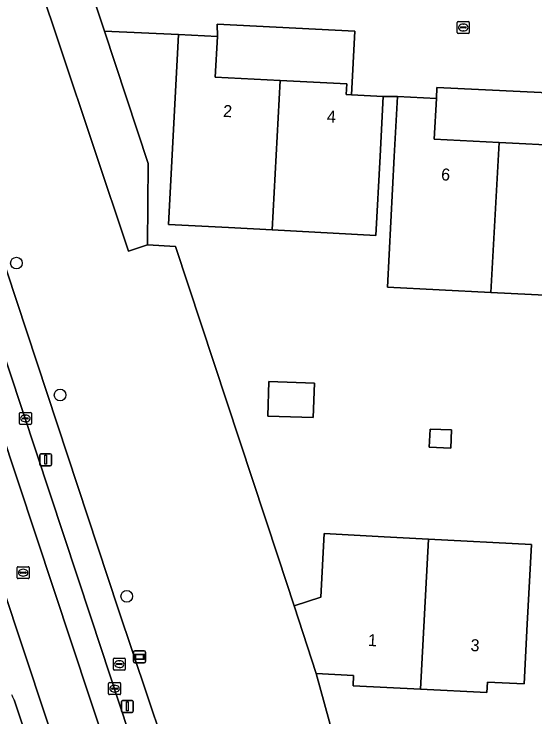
# Model space of a CAD drawing. Extents: x 162989 to 165008, y 383432 to 384338.
# Drawn here: x 164864 to 164907.5, y 383798.6 to 383857.2 of the extents above; entities that cross this region are included whole.
import ezdxf

# ---------------------------------------------------------------- set-up
doc = ezdxf.new("R2010")
doc.units = 0
for name, color, linetype in [('IMGEO_Boom', 7, 'Continuous'), ('IMGEO_Brandkraan', 7, 'Continuous'), ('IMGEO_Erf', 7, 'Continuous'), ('IMGEO_Groenvoorziening', 7, 'Continuous'), ('IMGEO_Kolk', 7, 'Continuous'), ('IMGEO_Lichtmast', 7, 'Continuous'), ('IMGEO_Pand', 7, 'Continuous'), ('IMGEO_Pand_nummerreeks', 7, 'Continuous'), ('IMGEO_Rijbaan_lokaal_gesloten', 7, 'Continuous'), ('IMGEO_Rijbaan_lokaal_open', 7, 'Continuous'), ('IMGEO_Rioolput', 7, 'Continuous'), ('IMGEO_Verklikker', 7, 'Continuous'), ('IMGEO_Voetpad_open', 7, 'Continuous')]:
    doc.layers.add(name, color=color, linetype=linetype)

msp = doc.modelspace()

# ---------------------------------------------------------------- linework, layer by layer
at = {"layer": 'IMGEO_Boom'}
for centre in [(164864.185, 383836.456), (164867.832, 383825.444), (164873.396, 383808.641)]:
    msp.add_circle(centre, 0.489, dxfattribs=at)
at = {"layer": 'IMGEO_Brandkraan'}
for p, q in [((164872.277, 383802.558), (164872.277, 383803.41)), ((164872.352, 383803.484), (164873.204, 383803.484)), ((164872.765, 383803.264), (164872.79, 383803.264)), ((164873.278, 383803.41), (164873.278, 383802.558)), ((164872.536, 383802.978), (164872.536, 383802.99)), ((164872.974, 383802.941), (164872.576, 383802.941)), ((164872.579, 383803.027), (164872.977, 383803.027)), ((164872.788, 383802.704), (164872.763, 383802.704)), ((164873.02, 383802.99), (164873.02, 383802.978)), ((164873.204, 383802.484), (164872.352, 383802.484))]:
    msp.add_line(p, q, dxfattribs=at)
for points in [[(164872.277, 383802.558), (164872.277, 383803.41)], [(164872.352, 383803.484), (164873.204, 383803.484)], [(164873.278, 383803.41), (164873.278, 383802.558)], [(164873.204, 383802.484), (164872.352, 383802.484)]]:
    msp.add_lwpolyline(points, dxfattribs=at)
for centre, radius, start, end in [((164872.354, 383803.408), 0.0765, 91.55205, 178.44795), ((164872.354, 383803.408), 0.0765, 91.55205, 178.44795), ((164873.202, 383803.408), 0.0765, 1.55205, 88.44795), ((164873.202, 383803.408), 0.0765, 1.55205, 88.44795), ((164872.354, 383802.56), 0.0765, 181.55205, 268.44795), ((164872.354, 383802.56), 0.0765, 181.55205, 268.44795), ((164872.576, 383802.987), 0.0403, 85.87752, 175.75265), ((164872.573, 383802.977), 0.0366, 178.93798, 274.71019), ((164872.977, 383802.984), 0.043, 264.86636, 352.45326), ((164872.981, 383802.989), 0.0386, 1.73085, 96.63898), ((164873.202, 383802.56), 0.0765, 271.55205, 358.44795), ((164873.202, 383802.56), 0.0765, 271.55205, 358.44795)]:
    msp.add_arc(centre, radius, start, end, dxfattribs=at)
for centre, major_axis, ratio, start_param, end_param in [((164872.764, 383802.984), (-0.387, 0.002), 0.722429, 4.712389, 7.853982), ((164872.789, 383802.984), (-0.39, 0.002), 0.717154, 1.570796, 4.712389)]:
    msp.add_ellipse(centre, major_axis=major_axis, ratio=ratio, start_param=start_param, end_param=end_param, dxfattribs=at)
at = {"layer": 'IMGEO_Erf'}
for points in [[(164892.454, 383855.805), (164880.956, 383856.398), (164880.972, 383855.37), (164880.795, 383851.985), (164886.213, 383851.701), (164891.78, 383851.409), (164891.734, 383850.531), (164892.155, 383850.509)], [(164931.396, 383851.405), (164928.31, 383849.72), (164899.281, 383851.115), (164899.255, 383850.194), (164899.085, 383846.796), (164904.499, 383846.522), (164910.048, 383846.242), (164910.004, 383845.366), (164912.927, 383845.219), (164915.795, 383845.074), (164915.84, 383845.951), (164921.45, 383845.667), (164927.014, 383845.386), (164926.969, 383844.51), (164930.389, 383844.338)], [(164888.978, 383823.558), (164885.176, 383823.683), (164885.271, 383826.569), (164889.072, 383826.422)], [(164900.457, 383821.012), (164898.657, 383821.097), (164898.729, 383822.604), (164900.529, 383822.531)]]:
    msp.add_lwpolyline(points, close=True, dxfattribs=at)
msp.add_lwpolyline([(164912.305, 383833.581), (164903.807, 383834.007), (164895.17, 383834.44), (164895.744, 383845.365), (164896.006, 383850.358), (164894.82, 383850.37), (164894.557, 383845.377), (164894.21, 383838.768), (164885.552, 383839.223), (164881.887, 383839.415), (164876.893, 383839.677), (164877.726, 383855.54), (164871.538, 383855.83), (164875.189, 383844.767), (164875.133, 383837.979), (164877.472, 383837.849), (164886.035, 383811.906), (164887.377, 383807.841), (164889.616, 383808.578), (164889.893, 383813.88), (164894.887, 383813.618), (164898.6, 383813.424), (164907.189, 383812.974), (164906.841, 383806.323), (164906.579, 383801.329), (164903.523, 383801.488), (164903.477, 383800.609), (164897.926, 383800.883), (164892.3, 383801.161), (164892.344, 383802.039), (164889.224, 383802.193), (164890.619, 383797.144)], dxfattribs=at)
at = {"layer": 'IMGEO_Groenvoorziening'}
for points in [[(164869.865, 383860.877), (164866.139, 383859.612), (164867.821, 383854.586), (164873.553, 383837.462), (164875.133, 383837.979), (164875.189, 383844.767), (164871.538, 383855.83)], [(164877.472, 383837.849), (164875.133, 383837.979), (164873.553, 383837.462), (164867.821, 383854.586), (164866.139, 383859.612), (164857.065, 383856.531), (164856.575, 383856.362), (164872.667, 383807.59), (164878.843, 383789.276), (164888.576, 383792.576), (164890.47, 383793.219), (164890.619, 383797.144), (164889.224, 383802.193), (164887.377, 383807.841), (164886.035, 383811.906)]]:
    msp.add_lwpolyline(points, close=True, dxfattribs=at)
at = {"layer": 'IMGEO_Kolk'}
for p, q in [((164901.004, 383855.699), (164901.004, 383856.551)), ((164901.079, 383856.625), (164901.931, 383856.625)), ((164902.005, 383856.551), (164902.005, 383855.699)), ((164901.263, 383856.119), (164901.263, 383856.131)), ((164901.701, 383856.082), (164901.303, 383856.082)), ((164901.306, 383856.168), (164901.704, 383856.168)), ((164901.492, 383856.405), (164901.517, 383856.405)), ((164901.747, 383856.131), (164901.747, 383856.119)), ((164901.931, 383855.625), (164901.079, 383855.625)), ((164901.515, 383855.845), (164901.49, 383855.845)), ((164864.433, 383823.065), (164864.433, 383823.917)), ((164864.508, 383823.991), (164865.36, 383823.991)), ((164864.921, 383823.771), (164864.946, 383823.771)), ((164865.434, 383823.917), (164865.434, 383823.065)), ((164864.692, 383823.485), (164864.692, 383823.497)), ((164865.13, 383823.448), (164864.732, 383823.448)), ((164864.735, 383823.534), (164865.133, 383823.534)), ((164864.944, 383823.211), (164864.919, 383823.211)), ((164865.176, 383823.497), (164865.176, 383823.485)), ((164865.36, 383822.991), (164864.508, 383822.991)), ((164871.884, 383800.508), (164871.884, 383801.36)), ((164871.959, 383801.434), (164872.811, 383801.434)), ((164872.885, 383801.36), (164872.885, 383800.508)), ((164872.143, 383800.928), (164872.143, 383800.94)), ((164872.581, 383800.891), (164872.183, 383800.891)), ((164872.186, 383800.977), (164872.584, 383800.977)), ((164872.372, 383801.214), (164872.397, 383801.214)), ((164872.627, 383800.94), (164872.627, 383800.928)), ((164872.811, 383800.434), (164871.959, 383800.434)), ((164872.395, 383800.654), (164872.37, 383800.654))]:
    msp.add_line(p, q, dxfattribs=at)
for points in [[(164901.004, 383855.699), (164901.004, 383856.551)], [(164901.079, 383856.625), (164901.931, 383856.625)], [(164902.005, 383856.551), (164902.005, 383855.699)], [(164901.931, 383855.625), (164901.079, 383855.625)], [(164864.433, 383823.065), (164864.433, 383823.917)], [(164864.508, 383823.991), (164865.36, 383823.991)], [(164865.434, 383823.917), (164865.434, 383823.065)], [(164865.36, 383822.991), (164864.508, 383822.991)], [(164871.884, 383800.508), (164871.884, 383801.36)], [(164871.959, 383801.434), (164872.811, 383801.434)], [(164872.885, 383801.36), (164872.885, 383800.508)], [(164872.811, 383800.434), (164871.959, 383800.434)]]:
    msp.add_lwpolyline(points, dxfattribs=at)
for centre, radius, start, end in [((164901.081, 383856.549), 0.0765, 91.55205, 178.44795), ((164901.081, 383856.549), 0.0765, 91.55205, 178.44795), ((164901.929, 383856.549), 0.0765, 1.55205, 88.44795), ((164901.929, 383856.549), 0.0765, 1.55205, 88.44795), ((164901.303, 383856.128), 0.0403, 85.87752, 175.75265), ((164901.3, 383856.118), 0.0366, 178.93798, 274.71019), ((164901.704, 383856.125), 0.043, 264.86636, 352.45326), ((164901.708, 383856.13), 0.0386, 1.73085, 96.63898), ((164901.081, 383855.701), 0.0765, 181.55205, 268.44795), ((164901.081, 383855.701), 0.0765, 181.55205, 268.44795), ((164901.929, 383855.701), 0.0765, 271.55205, 358.44795), ((164901.929, 383855.701), 0.0765, 271.55205, 358.44795), ((164864.51, 383823.915), 0.0765, 91.55205, 178.44795), ((164864.51, 383823.915), 0.0765, 91.55205, 178.44795), ((164865.358, 383823.915), 0.0765, 1.55205, 88.44795), ((164865.358, 383823.915), 0.0765, 1.55205, 88.44795), ((164864.51, 383823.067), 0.0765, 181.55205, 268.44795), ((164864.51, 383823.067), 0.0765, 181.55205, 268.44795), ((164864.732, 383823.494), 0.0403, 85.87752, 175.75265), ((164864.729, 383823.484), 0.0366, 178.93798, 274.71019), ((164865.133, 383823.491), 0.043, 264.86636, 352.45326), ((164865.137, 383823.496), 0.0386, 1.73085, 96.63898), ((164865.358, 383823.067), 0.0765, 271.55205, 358.44795), ((164865.358, 383823.067), 0.0765, 271.55205, 358.44795), ((164871.961, 383801.358), 0.0765, 91.55205, 178.44795), ((164871.961, 383801.358), 0.0765, 91.55205, 178.44795), ((164872.809, 383801.358), 0.0765, 1.55205, 88.44795), ((164872.809, 383801.358), 0.0765, 1.55205, 88.44795), ((164872.183, 383800.937), 0.0403, 85.87752, 175.75265), ((164872.18, 383800.927), 0.0366, 178.93798, 274.71019), ((164872.584, 383800.934), 0.043, 264.86636, 352.45326), ((164872.588, 383800.939), 0.0386, 1.73085, 96.63898), ((164871.961, 383800.51), 0.0765, 181.55205, 268.44795), ((164871.961, 383800.51), 0.0765, 181.55205, 268.44795), ((164872.809, 383800.51), 0.0765, 271.55205, 358.44795), ((164872.809, 383800.51), 0.0765, 271.55205, 358.44795)]:
    msp.add_arc(centre, radius, start, end, dxfattribs=at)
for centre, major_axis, ratio, start_param, end_param in [((164901.491, 383856.125), (-0.387, 0.002), 0.722429, 4.712389, 7.853982), ((164901.516, 383856.125), (-0.39, 0.002), 0.717154, 1.570796, 4.712389), ((164864.92, 383823.491), (-0.387, 0.002), 0.722429, 4.712389, 7.853982), ((164864.945, 383823.491), (-0.39, 0.002), 0.717154, 1.570796, 4.712389), ((164872.371, 383800.934), (-0.387, 0.002), 0.722429, 4.712389, 7.853982), ((164872.396, 383800.934), (-0.39, 0.002), 0.717154, 1.570796, 4.712389)]:
    msp.add_ellipse(centre, major_axis=major_axis, ratio=ratio, start_param=start_param, end_param=end_param, dxfattribs=at)
at = {"layer": 'IMGEO_Lichtmast'}
for p, q in [((164866.125, 383819.643), (164866.125, 383820.443)), ((164866.125, 383820.443), (164866.125, 383819.643)), ((164866.225, 383820.543), (164867.015, 383820.543)), ((164867.015, 383820.543), (164866.225, 383820.543)), ((164867.115, 383820.443), (164867.115, 383819.643)), ((164867.115, 383819.643), (164867.115, 383820.443)), ((164867.015, 383819.543), (164866.225, 383819.543)), ((164866.225, 383819.543), (164867.015, 383819.543)), ((164872.952, 383799.053), (164872.952, 383799.853)), ((164872.952, 383799.853), (164872.952, 383799.053)), ((164873.052, 383799.953), (164873.842, 383799.953)), ((164873.842, 383799.953), (164873.052, 383799.953)), ((164873.942, 383799.853), (164873.942, 383799.053)), ((164873.942, 383799.053), (164873.942, 383799.853)), ((164873.842, 383798.953), (164873.052, 383798.953)), ((164873.052, 383798.953), (164873.842, 383798.953))]:
    msp.add_line(p, q, dxfattribs=at)
for points in [[(164866.545, 383820.418), (164866.695, 383820.418), (164866.695, 383819.668), (164866.545, 383819.668), (164866.545, 383820.418)], [(164873.372, 383799.828), (164873.522, 383799.828), (164873.522, 383799.078), (164873.372, 383799.078), (164873.372, 383799.828)]]:
    msp.add_lwpolyline(points, dxfattribs=at)
for centre, start, end in [((164866.225, 383820.443), 90, 180), ((164866.225, 383820.443), 90, 180), ((164867.015, 383820.443), 0, 90), ((164867.015, 383820.443), 360, 90), ((164866.225, 383819.643), 180, 270), ((164866.225, 383819.643), 180, 270), ((164867.015, 383819.643), 270, 0), ((164867.015, 383819.643), 270, 0), ((164873.052, 383799.853), 90, 180), ((164873.052, 383799.853), 90, 180), ((164873.842, 383799.853), 0, 90), ((164873.842, 383799.853), 360, 90), ((164873.052, 383799.053), 180, 270), ((164873.052, 383799.053), 180, 270), ((164873.842, 383799.053), 270, 0), ((164873.842, 383799.053), 270, 0)]:
    msp.add_arc(centre, 0.1, start, end, dxfattribs=at)
at = {"layer": 'IMGEO_Pand'}
for points in [[(164885.552, 383839.223), (164886.213, 383851.701), (164880.795, 383851.985), (164880.972, 383855.37), (164877.726, 383855.54), (164876.893, 383839.677), (164881.887, 383839.415)], [(164885.552, 383839.223), (164894.21, 383838.768), (164894.557, 383845.377), (164894.82, 383850.37), (164892.155, 383850.509), (164891.734, 383850.531), (164891.78, 383851.409), (164886.213, 383851.701)], [(164903.807, 383834.007), (164904.499, 383846.522), (164899.085, 383846.796), (164899.255, 383850.194), (164896.006, 383850.358), (164895.744, 383845.365), (164895.17, 383834.44)], [(164912.927, 383845.219), (164910.004, 383845.366), (164910.048, 383846.242), (164904.499, 383846.522), (164903.807, 383834.007), (164912.305, 383833.581)], [(164885.271, 383826.569), (164885.176, 383823.683), (164888.978, 383823.558), (164889.072, 383826.422)], [(164898.729, 383822.604), (164898.657, 383821.097), (164900.457, 383821.012), (164900.529, 383822.531)], [(164898.6, 383813.424), (164894.887, 383813.618), (164889.893, 383813.88), (164889.616, 383808.578), (164887.377, 383807.841), (164889.224, 383802.193), (164892.344, 383802.039), (164892.3, 383801.161), (164897.926, 383800.883)], [(164898.6, 383813.424), (164897.926, 383800.883), (164903.477, 383800.609), (164903.523, 383801.488), (164906.579, 383801.329), (164906.841, 383806.323), (164907.189, 383812.974)]]:
    msp.add_lwpolyline(points, close=True, dxfattribs=at)
at = {"layer": 'IMGEO_Rijbaan_lokaal_gesloten'}
for points in [[(164843.917, 383886.747), (164836.784, 383908.199), (164829.009, 383931.562), (164828.211, 383933.971), (164824.298, 383945.79), (164822.24, 383952.004), (164821.898, 383953.038), (164816.625, 383968.312), (164815.247, 383972.575), (164815.082, 383973.174), (164813.175, 383972.528), (164877.84, 383777.451), (164879.934, 383778.117), (164879.18, 383780.489), (164878.881, 383781.27), (164875.506, 383791.467), (164873.58, 383797.284), (164870.422, 383806.818), (164857.82, 383844.865), (164854.969, 383853.56), (164851.615, 383863.587), (164849.681, 383869.321)], [(164813.175, 383972.528), (164809.472, 383971.273), (164809.325, 383971.223), (164874.04, 383776.243), (164874.13, 383776.272), (164877.84, 383777.451)]]:
    msp.add_lwpolyline(points, close=True, dxfattribs=at)
msp.add_lwpolyline([(164863.985, 383800.014), (164870.042, 383781.857), (164872.06, 383775.609), (164874.04, 383776.243), (164809.325, 383971.223)], dxfattribs=at)
msp.add_arc((164857.591, 383797.207), 6.983, 23.6978, 27.37194, dxfattribs=at)
at = {"layer": 'IMGEO_Rijbaan_lokaal_open'}
msp.add_lwpolyline([(164869.865, 383860.877), (164871.538, 383855.83), (164877.726, 383855.54), (164880.972, 383855.37), (164880.956, 383856.398), (164892.454, 383855.805), (164892.155, 383850.509), (164894.82, 383850.37), (164896.006, 383850.358), (164899.255, 383850.194), (164899.281, 383851.115), (164928.31, 383849.72), (164931.396, 383851.405), (164931.551, 383855.018), (164931.595, 383857.361)], dxfattribs=at)
at = {"layer": 'IMGEO_Rioolput'}
for p, q in [((164864.246, 383810.19), (164864.246, 383811.042)), ((164864.321, 383811.116), (164865.173, 383811.116)), ((164864.734, 383810.896), (164864.759, 383810.896)), ((164865.247, 383811.042), (164865.247, 383810.19)), ((164864.505, 383810.61), (164864.505, 383810.622)), ((164864.943, 383810.573), (164864.545, 383810.573)), ((164864.548, 383810.659), (164864.946, 383810.659)), ((164864.757, 383810.336), (164864.732, 383810.336)), ((164864.989, 383810.622), (164864.989, 383810.61)), ((164865.173, 383810.116), (164864.321, 383810.116))]:
    msp.add_line(p, q, dxfattribs=at)
for points in [[(164864.246, 383810.19), (164864.246, 383811.042)], [(164864.321, 383811.116), (164865.173, 383811.116)], [(164865.247, 383811.042), (164865.247, 383810.19)], [(164865.173, 383810.116), (164864.321, 383810.116)]]:
    msp.add_lwpolyline(points, dxfattribs=at)
for centre, radius, start, end in [((164864.323, 383811.04), 0.0765, 91.55205, 178.44795), ((164864.323, 383811.04), 0.0765, 91.55205, 178.44795), ((164865.171, 383811.04), 0.0765, 1.55205, 88.44795), ((164865.171, 383811.04), 0.0765, 1.55205, 88.44795), ((164864.323, 383810.192), 0.0765, 181.55205, 268.44795), ((164864.323, 383810.192), 0.0765, 181.55205, 268.44795), ((164864.545, 383810.619), 0.0403, 85.87752, 175.75265), ((164864.542, 383810.609), 0.0366, 178.93798, 274.71019), ((164864.946, 383810.616), 0.043, 264.86636, 352.45326), ((164864.95, 383810.621), 0.0386, 1.73085, 96.63898), ((164865.171, 383810.192), 0.0765, 271.55205, 358.44795), ((164865.171, 383810.192), 0.0765, 271.55205, 358.44795)]:
    msp.add_arc(centre, radius, start, end, dxfattribs=at)
for centre, major_axis, ratio, start_param, end_param in [((164864.733, 383810.616), (-0.387, 0.002), 0.722429, 4.712389, 7.853982), ((164864.758, 383810.616), (-0.39, 0.002), 0.717154, 1.570796, 4.712389)]:
    msp.add_ellipse(centre, major_axis=major_axis, ratio=ratio, start_param=start_param, end_param=end_param, dxfattribs=at)
at = {"layer": 'IMGEO_Verklikker'}
for p, q in [((164873.969, 383803.191), (164873.969, 383803.991)), ((164873.969, 383803.991), (164873.969, 383803.191)), ((164874.069, 383804.091), (164874.859, 383804.091)), ((164874.859, 383804.091), (164874.069, 383804.091)), ((164874.959, 383803.991), (164874.959, 383803.191)), ((164874.959, 383803.191), (164874.959, 383803.991)), ((164874.859, 383803.091), (164874.069, 383803.091)), ((164874.069, 383803.091), (164874.859, 383803.091))]:
    msp.add_line(p, q, dxfattribs=at)
for points in [[(164874.07, 383803.823), (164874.858, 383803.823), (164874.858, 383803.359), (164874.07, 383803.359), (164874.07, 383803.823)], [(164874.135, 383803.758), (164874.135, 383803.424), (164874.793, 383803.424), (164874.793, 383803.758), (164874.135, 383803.758)]]:
    msp.add_lwpolyline(points, dxfattribs=at)
for centre, start, end in [((164874.069, 383803.991), 90, 180), ((164874.069, 383803.991), 90, 180), ((164874.859, 383803.991), 0, 90), ((164874.859, 383803.991), 360, 90), ((164874.069, 383803.191), 180, 270), ((164874.069, 383803.191), 180, 270), ((164874.859, 383803.191), 270, 0), ((164874.859, 383803.191), 270, 0)]:
    msp.add_arc(centre, 0.1, start, end, dxfattribs=at)
at = {"layer": 'IMGEO_Voetpad_open'}
for points in [[(164878.843, 383789.276), (164872.667, 383807.59), (164856.575, 383856.362), (164857.065, 383856.531), (164855.455, 383861.345), (164854.916, 383861.16), (164840.02, 383906.76), (164839.411, 383908.52), (164830.657, 383934.942), (164828.211, 383933.971), (164829.009, 383931.562), (164836.784, 383908.199), (164843.917, 383886.747), (164849.681, 383869.321), (164851.615, 383863.587), (164852.089, 383863.745), (164855.443, 383853.718), (164854.969, 383853.56), (164857.82, 383844.865), (164870.422, 383806.818), (164873.58, 383797.284)], [(164872.823, 383773.214), (164872.06, 383775.609), (164870.042, 383781.857), (164863.985, 383800.014)]]:
    msp.add_lwpolyline(points, dxfattribs=at)
msp.add_arc((164857.591, 383797.207), 6.983, 23.6978, 27.37194, dxfattribs=at)

# ---------------------------------------------------------------- texts
at = {"layer": 'IMGEO_Pand_nummerreeks'}
for s, rotation, p in [('2', 356.99844, (164881.429, 383848.667)), ('4', 356.99844, (164890.09, 383848.213)), ('6', 355.66056, (164899.625, 383843.382)), ('1', 357.14994, (164893.527, 383804.502)), ('3', 357.14994, (164902.09, 383804.076))]:
    msp.add_text(s, height=1, rotation=rotation, dxfattribs=at).set_placement(p)

doc.saveas('drawing.dxf')
